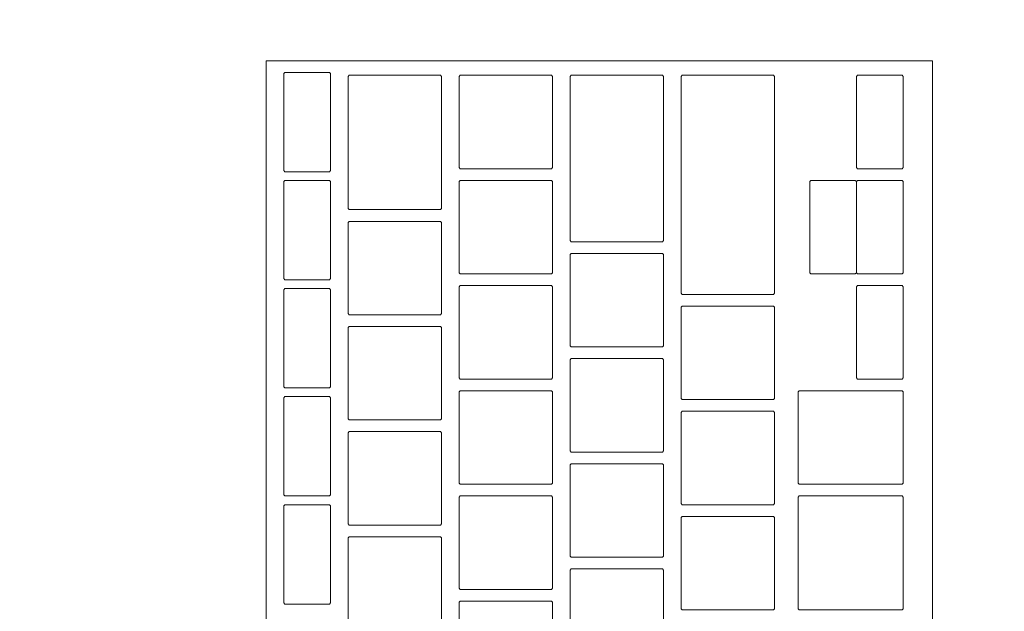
# Model space of a CAD drawing. Header units: metres. Extents: x -3.6 to 84.5, y -11 to 16.8.
# Tile 520 of 656: x 44.42 to 44.589, y 12.065 to 12.166. Entities that reach past the tile are written whole.
import ezdxf

# ---------------------------------------------------------------- set-up
doc = ezdxf.new("R2010")
doc.units = ezdxf.units.M
doc.header["$MEASUREMENT"] = 0
doc.linetypes.add('Wipeout_Contour', pattern=[1, 0, -1])
doc.layers.add('152 - Bemaßung_ Beschriftung.Ausbau', color=7, linetype='Continuous')
doc.layers.add('701 - Einrichtung.Möbel', color=7, linetype='Continuous')
doc.styles.add('ERSTELLTER_STIL_2', font='txt')
doc.dimstyles.new('ERSTELLTER_STIL__1', dxfattribs={"dimtxt": 0.1, "dimasz": 0.0532, "dimexe": 0.18, "dimexo": 0.0625, "dimgap": 0, "dimtad": 1, "dimzin": 0, "dimdsep": 46, "dimtxsty": 'ERSTELLTER_STIL_2', "dimblk": 'ARROWHEAD_2', "dimblk1": 'ARROWHEAD_2', "dimblk2": 'ARROWHEAD_2', "dimcen": 0.09, "dimse1": 1, "dimse2": 1, "dimclrd": 7, "dimclre": 7, "dimclrt": 7, "dimazin": 0, "dimtfac": 1, "dimtdec": 4, "dimtmove": 0, "dimatfit": 3, "dimfxl": 1, "dimtolj": 1, "dimtzin": 0, "dimarcsym": 0})
doc.dimstyles.new('ERSTELLTER_STIL__3', dxfattribs={"dimtxt": 0.1, "dimasz": 0.0532, "dimexe": 0.18, "dimexo": 0.0625, "dimgap": 0, "dimtad": 1, "dimtih": 1, "dimtoh": 1, "dimzin": 0, "dimdsep": 46, "dimtxsty": 'ERSTELLTER_STIL_2', "dimblk": 'ARROWHEAD_2', "dimblk1": 'ARROWHEAD_2', "dimblk2": 'ARROWHEAD_2', "dimcen": 0.09, "dimse1": 1, "dimse2": 1, "dimclrd": 7, "dimclre": 7, "dimclrt": 7, "dimazin": 0, "dimtfac": 1, "dimtdec": 4, "dimtmove": 0, "dimatfit": 3, "dimfxl": 1, "dimtolj": 1, "dimtzin": 0, "dimarcsym": 0})

# ---------------------------------------------------------------- blocks, each defined once
blk = doc.blocks.new('*D305')
at = {"layer": '152 - Bemaßung_ Beschriftung.Ausbau', "color": 7, "linetype": 'Continuous', "lineweight": 5}
for p, q in [((63.40003, 13.71521), (63.47003, 13.67479)), ((63.43503, 7.935), (63.43503, 13.695))]:
    blk.add_line(p, q, dxfattribs=at)
blk = doc.blocks.new('ARROWHEAD_2')
at = {"color": 0, "linetype": 'Continuous', "lineweight": 0}
for p, q in [((-0.3781, -0.655), (0.3781, 0.655)), ((0, 0), (-1, 0))]:
    blk.add_line(p, q, dxfattribs=at)
blk = doc.blocks.new('*D306')
at = {"layer": '152 - Bemaßung_ Beschriftung.Ausbau', "color": 7, "linetype": 'Continuous', "lineweight": 5}
for p, q in [((63.43503, 13.845), (63.43503, 13.87923)), ((63.47003, 13.82479), (63.40003, 13.86521)), ((63.48753, 13.845), (63.38253, 13.845)), ((63.43503, 13.695), (63.43503, 13.845)), ((63.40003, 13.71521), (63.47003, 13.67479)), ((63.48753, 13.695), (63.38253, 13.695)), ((63.43503, 7.935), (63.43503, 13.695))]:
    blk.add_line(p, q, dxfattribs=at)
blk = doc.blocks.new('*D383')
at = {"layer": '152 - Bemaßung_ Beschriftung.Ausbau', "color": 7, "linetype": 'Continuous', "lineweight": 5}
for p, q in [((43.80002, 15.3025), (43.80002, 15.4075)), ((43.67023, 15.39), (43.62982, 15.32)), ((43.82023, 15.39), (43.77982, 15.32)), ((43.65002, 15.355), (43.80002, 15.355)), ((43.80002, 15.355), (47.26003, 15.355))]:
    blk.add_line(p, q, dxfattribs=at)
blk = doc.blocks.new('*D384')
at = {"layer": '152 - Bemaßung_ Beschriftung.Ausbau', "color": 7, "linetype": 'Continuous', "lineweight": 5}
for p, q in [((47.26003, 15.3025), (47.26003, 15.4075)), ((43.82023, 15.39), (43.77982, 15.32)), ((47.28023, 15.39), (47.23982, 15.32)), ((43.80002, 15.355), (47.26003, 15.355)), ((47.26003, 15.355), (47.41003, 15.355))]:
    blk.add_line(p, q, dxfattribs=at)
at = {"layer": '152 - Bemaßung_ Beschriftung.Ausbau', "color": 7, "lineweight": 5, "char_height": 0.1, "attachment_point": 7, "style": 'ERSTELLTER_STIL_2'}
for s, insert in [('\\A1;{\\pql;\\fArial|b0|i0|c0|p38;3,46}', (45.32111, 15.375)), ('\\A1;{\\pql;\\fArial|b0|i0|c0|p38;15}', (47.08802, 15.375))]:
    blk.add_mtext(s, dxfattribs=dict(at, insert=insert))
blk = doc.blocks.new('*D538')
at = {"layer": '152 - Bemaßung_ Beschriftung.Ausbau', "color": 7, "linetype": 'Continuous', "lineweight": 5}
for p, q in [((63.90003, 13.47521), (63.97003, 13.43479)), ((63.93503, 8.19998), (63.93503, 13.455)), ((63.90003, 8.22019), (63.97003, 8.17977)), ((63.98753, 8.19998), (63.88253, 8.19998)), ((63.93503, 8.14998), (63.93503, 8.19998))]:
    blk.add_line(p, q, dxfattribs=at)
at = {"layer": '152 - Bemaßung_ Beschriftung.Ausbau', "color": 7, "lineweight": 5, "insert": (63.93443, 10.66942), "char_height": 0.1, "attachment_point": 7, "rotation": 90, "style": 'ERSTELLTER_STIL_2'}
blk.add_mtext('\\A1;{\\pql;\\fArial|b0|i0|c0|p38;5,25\\fArial|b0|i0|c0|p38;\\A1{\\H.66x;\\S5^  ;}}', dxfattribs=at)
blk = doc.blocks.new('*D539')
at = {"layer": '152 - Bemaßung_ Beschriftung.Ausbau', "color": 7, "linetype": 'Continuous', "lineweight": 5}
for p, q in [((63.90003, 13.71521), (63.97003, 13.67479)), ((63.93503, 13.455), (63.93503, 13.695)), ((63.90003, 13.47521), (63.97003, 13.43479)), ((63.98753, 13.455), (63.88253, 13.455)), ((63.93503, 8.19998), (63.93503, 13.455))]:
    blk.add_line(p, q, dxfattribs=at)
at = {"layer": '152 - Bemaßung_ Beschriftung.Ausbau', "color": 7, "lineweight": 5, "insert": (63.91502, 13.49911), "char_height": 0.1, "attachment_point": 7, "rotation": 90, "style": 'ERSTELLTER_STIL_2'}
blk.add_mtext('\\A1;{\\pql;\\fArial|b0|i0|c0|p38;24}', dxfattribs=at)

msp = doc.modelspace()

# ---------------------------------------------------------------- wipeouts: each hides what was drawn before it
at = {"color": 254, "linetype": 'Wipeout_Contour', "lineweight": 0, "ltscale": 183.992328}
msp.add_wipeout([(43.93999, 11.075), (44.83999, 11.075), (44.83999, 12.975), (43.93999, 12.975)], dxfattribs=at).dxf.layer = '701 - Einrichtung.Möbel'

# ---------------------------------------------------------------- next in the draw order: wipeouts: each hides what was drawn before it
at = {"color": 254, "linetype": 'Wipeout_Contour', "lineweight": 0, "ltscale": 184.473244}
msp.add_wipeout([(44.57668, 11.89722), (44.57668, 12.15922), (44.46268, 12.15922), (44.46268, 11.89722)], dxfattribs=at).dxf.layer = '701 - Einrichtung.Möbel'

# ---------------------------------------------------------------- next in the draw order: linework, layer by layer
at = {"layer": '701 - Einrichtung.Möbel', "color": 7, "linetype": 'Continuous', "lineweight": 5, "flags": 128}
msp.add_lwpolyline([(44.57668, 11.89722), (44.57668, 12.15922), (44.46268, 12.15922), (44.46268, 11.89722)], close=True, dxfattribs=at)

# ---------------------------------------------------------------- next in the draw order: wipeouts: each hides what was drawn before it
at = {"color": 254, "linetype": 'Wipeout_Contour', "lineweight": 0, "ltscale": 414.436666}
msp.add_wipeout([(44.47368, 12.14872), (44.47368, 12.15702), (44.47348, 12.15722), (44.46588, 12.15722), (44.46568, 12.15702), (44.46568, 12.14042), (44.46588, 12.14022), (44.47348, 12.14022), (44.47368, 12.14042)], dxfattribs=at).dxf.layer = '701 - Einrichtung.Möbel'
at = {"color": 254, "linetype": 'Wipeout_Contour', "lineweight": 0, "ltscale": 414.562651}
msp.add_wipeout([(44.49268, 12.14522), (44.49268, 12.15652), (44.49248, 12.15672), (44.47688, 12.15672), (44.47668, 12.15652), (44.47668, 12.13392), (44.47688, 12.13372), (44.49248, 12.13372), (44.49268, 12.13392)], dxfattribs=at).dxf.layer = '701 - Einrichtung.Möbel'
at = {"color": 254, "linetype": 'Wipeout_Contour', "lineweight": 0, "ltscale": 414.735603}
msp.add_wipeout([(44.51168, 12.14872), (44.51168, 12.15652), (44.51148, 12.15672), (44.49588, 12.15672), (44.49568, 12.15652), (44.49568, 12.14092), (44.49588, 12.14072), (44.51148, 12.14072), (44.51168, 12.14092)], dxfattribs=at).dxf.layer = '701 - Einrichtung.Möbel'
at = {"color": 254, "linetype": 'Wipeout_Contour', "lineweight": 0, "ltscale": 414.886201}
msp.add_wipeout([(44.53068, 12.14247), (44.53068, 12.15652), (44.53048, 12.15672), (44.51488, 12.15672), (44.51468, 12.15652), (44.51468, 12.12842), (44.51488, 12.12822), (44.53048, 12.12822), (44.53068, 12.12842)], dxfattribs=at).dxf.layer = '701 - Einrichtung.Möbel'
at = {"color": 254, "linetype": 'Wipeout_Contour', "lineweight": 0, "ltscale": 415.040751}
msp.add_wipeout([(44.54968, 12.13797), (44.54968, 12.15652), (44.54948, 12.15672), (44.53388, 12.15672), (44.53368, 12.15652), (44.53368, 12.11942), (44.53388, 12.11922), (44.54948, 12.11922), (44.54968, 12.11942)], dxfattribs=at).dxf.layer = '701 - Einrichtung.Möbel'
at = {"color": 254, "linetype": 'Wipeout_Contour', "lineweight": 0, "ltscale": 415.287386}
msp.add_wipeout([(44.57168, 12.14872), (44.57168, 12.15652), (44.57148, 12.15672), (44.56388, 12.15672), (44.56368, 12.15652), (44.56368, 12.14092), (44.56388, 12.14072), (44.57148, 12.14072), (44.57168, 12.14092)], dxfattribs=at).dxf.layer = '701 - Einrichtung.Möbel'
at = {"color": 254, "linetype": 'Wipeout_Contour', "lineweight": 0, "ltscale": 414.39277}
msp.add_wipeout([(44.47368, 12.13022), (44.47368, 12.13852), (44.47348, 12.13872), (44.46588, 12.13872), (44.46568, 12.13852), (44.46568, 12.12192), (44.46588, 12.12172), (44.47348, 12.12172), (44.47368, 12.12192)], dxfattribs=at).dxf.layer = '701 - Einrichtung.Möbel'
at = {"color": 254, "linetype": 'Wipeout_Contour', "lineweight": 0, "ltscale": 414.692923}
msp.add_wipeout([(44.51168, 12.13072), (44.51168, 12.13852), (44.51148, 12.13872), (44.49588, 12.13872), (44.49568, 12.13852), (44.49568, 12.12292), (44.49588, 12.12272), (44.51148, 12.12272), (44.51168, 12.12292)], dxfattribs=at).dxf.layer = '701 - Einrichtung.Möbel'
at = {"color": 254, "linetype": 'Wipeout_Contour', "lineweight": 0, "ltscale": 415.244763}
msp.add_wipeout([(44.57168, 12.13072), (44.57168, 12.13852), (44.57148, 12.13872), (44.56388, 12.13872), (44.56368, 12.13852), (44.56368, 12.12292), (44.56388, 12.12272), (44.57148, 12.12272), (44.57168, 12.12292)], dxfattribs=at).dxf.layer = '701 - Einrichtung.Möbel'
at = {"color": 254, "linetype": 'Wipeout_Contour', "lineweight": 0, "ltscale": 414.511379}
msp.add_wipeout([(44.49268, 12.12372), (44.49268, 12.13152), (44.49248, 12.13172), (44.47688, 12.13172), (44.47668, 12.13152), (44.47668, 12.11592), (44.47688, 12.11572), (44.49248, 12.11572), (44.49268, 12.11592)], dxfattribs=at).dxf.layer = '701 - Einrichtung.Möbel'
at = {"color": 254, "linetype": 'Wipeout_Contour', "lineweight": 0, "ltscale": 414.828292}
msp.add_wipeout([(44.53068, 12.11822), (44.53068, 12.12602), (44.53048, 12.12622), (44.51488, 12.12622), (44.51468, 12.12602), (44.51468, 12.11042), (44.51488, 12.11022), (44.53048, 12.11022), (44.53068, 12.11042)], dxfattribs=at).dxf.layer = '701 - Einrichtung.Möbel'
at = {"color": 254, "linetype": 'Wipeout_Contour', "lineweight": 0, "ltscale": 414.348937}
msp.add_wipeout([(44.47368, 12.11172), (44.47368, 12.12002), (44.47348, 12.12022), (44.46588, 12.12022), (44.46568, 12.12002), (44.46568, 12.10342), (44.46588, 12.10322), (44.47348, 12.10322), (44.47368, 12.10342)], dxfattribs=at).dxf.layer = '701 - Einrichtung.Möbel'
at = {"color": 254, "linetype": 'Wipeout_Contour', "lineweight": 0, "ltscale": 414.650303}
msp.add_wipeout([(44.51168, 12.11272), (44.51168, 12.12052), (44.51148, 12.12072), (44.49588, 12.12072), (44.49568, 12.12052), (44.49568, 12.10492), (44.49588, 12.10472), (44.51148, 12.10472), (44.51168, 12.10492)], dxfattribs=at).dxf.layer = '701 - Einrichtung.Möbel'
at = {"color": 254, "linetype": 'Wipeout_Contour', "lineweight": 0, "ltscale": 415.202199}
msp.add_wipeout([(44.57168, 12.11272), (44.57168, 12.12052), (44.57148, 12.12072), (44.56388, 12.12072), (44.56368, 12.12052), (44.56368, 12.10492), (44.56388, 12.10472), (44.57148, 12.10472), (44.57168, 12.10492)], dxfattribs=at).dxf.layer = '701 - Einrichtung.Möbel'
at = {"color": 254, "linetype": 'Wipeout_Contour', "lineweight": 0, "ltscale": 414.971989}
msp.add_wipeout([(44.54968, 12.10922), (44.54968, 12.11702), (44.54948, 12.11722), (44.53388, 12.11722), (44.53368, 12.11702), (44.53368, 12.10142), (44.53388, 12.10122), (44.54948, 12.10122), (44.54968, 12.10142)], dxfattribs=at).dxf.layer = '701 - Einrichtung.Möbel'
at = {"color": 254, "linetype": 'Wipeout_Contour', "lineweight": 0, "ltscale": 414.468765}
msp.add_wipeout([(44.49268, 12.10572), (44.49268, 12.11352), (44.49248, 12.11372), (44.47688, 12.11372), (44.47668, 12.11352), (44.47668, 12.09792), (44.47688, 12.09772), (44.49248, 12.09772), (44.49268, 12.09792)], dxfattribs=at).dxf.layer = '701 - Einrichtung.Möbel'
at = {"color": 254, "linetype": 'Wipeout_Contour', "lineweight": 0, "ltscale": 414.78573}
msp.add_wipeout([(44.53068, 12.10022), (44.53068, 12.10802), (44.53048, 12.10822), (44.51488, 12.10822), (44.51468, 12.10802), (44.51468, 12.09242), (44.51488, 12.09222), (44.53048, 12.09222), (44.53068, 12.09242)], dxfattribs=at).dxf.layer = '701 - Einrichtung.Möbel'
at = {"color": 254, "linetype": 'Wipeout_Contour', "lineweight": 0, "ltscale": 414.305166}
msp.add_wipeout([(44.47368, 12.09322), (44.47368, 12.10152), (44.47348, 12.10172), (44.46588, 12.10172), (44.46568, 12.10152), (44.46568, 12.08492), (44.46588, 12.08472), (44.47348, 12.08472), (44.47368, 12.08492)], dxfattribs=at).dxf.layer = '701 - Einrichtung.Möbel'
at = {"color": 254, "linetype": 'Wipeout_Contour', "lineweight": 0, "ltscale": 414.607741}
msp.add_wipeout([(44.51168, 12.09472), (44.51168, 12.10252), (44.51148, 12.10272), (44.49588, 12.10272), (44.49568, 12.10252), (44.49568, 12.08692), (44.49588, 12.08672), (44.51148, 12.08672), (44.51168, 12.08692)], dxfattribs=at).dxf.layer = '701 - Einrichtung.Möbel'
at = {"color": 254, "linetype": 'Wipeout_Contour', "lineweight": 0, "ltscale": 415.121063}
msp.add_wipeout([(44.57168, 12.09472), (44.57168, 12.10252), (44.57148, 12.10272), (44.55388, 12.10272), (44.55368, 12.10252), (44.55368, 12.08692), (44.55388, 12.08672), (44.57148, 12.08672), (44.57168, 12.08692)], dxfattribs=at).dxf.layer = '701 - Einrichtung.Möbel'
at = {"color": 254, "linetype": 'Wipeout_Contour', "lineweight": 0, "ltscale": 414.929473}
msp.add_wipeout([(44.54968, 12.09122), (44.54968, 12.09902), (44.54948, 12.09922), (44.53388, 12.09922), (44.53368, 12.09902), (44.53368, 12.08342), (44.53388, 12.08322), (44.54948, 12.08322), (44.54968, 12.08342)], dxfattribs=at).dxf.layer = '701 - Einrichtung.Möbel'
at = {"color": 254, "linetype": 'Wipeout_Contour', "lineweight": 0, "ltscale": 414.426209}
msp.add_wipeout([(44.49268, 12.08772), (44.49268, 12.09552), (44.49248, 12.09572), (44.47688, 12.09572), (44.47668, 12.09552), (44.47668, 12.07992), (44.47688, 12.07972), (44.49248, 12.07972), (44.49268, 12.07992)], dxfattribs=at).dxf.layer = '701 - Einrichtung.Möbel'
at = {"color": 254, "linetype": 'Wipeout_Contour', "lineweight": 0, "ltscale": 414.743226}
msp.add_wipeout([(44.53068, 12.08222), (44.53068, 12.09002), (44.53048, 12.09022), (44.51488, 12.09022), (44.51468, 12.09002), (44.51468, 12.07442), (44.51488, 12.07422), (44.53048, 12.07422), (44.53068, 12.07442)], dxfattribs=at).dxf.layer = '701 - Einrichtung.Möbel'
at = {"color": 254, "linetype": 'Wipeout_Contour', "lineweight": 0, "ltscale": 414.261457}
msp.add_wipeout([(44.47368, 12.07472), (44.47368, 12.08302), (44.47348, 12.08322), (44.46588, 12.08322), (44.46568, 12.08302), (44.46568, 12.06642), (44.46588, 12.06622), (44.47348, 12.06622), (44.47368, 12.06642)], dxfattribs=at).dxf.layer = '701 - Einrichtung.Möbel'
at = {"color": 254, "linetype": 'Wipeout_Contour', "lineweight": 0, "ltscale": 414.565239}
msp.add_wipeout([(44.51168, 12.07672), (44.51168, 12.08452), (44.51148, 12.08472), (44.49588, 12.08472), (44.49568, 12.08452), (44.49568, 12.06892), (44.49588, 12.06872), (44.51148, 12.06872), (44.51168, 12.06892)], dxfattribs=at).dxf.layer = '701 - Einrichtung.Möbel'
at = {"color": 254, "linetype": 'Wipeout_Contour', "lineweight": 0, "ltscale": 415.07465}
msp.add_wipeout([(44.57168, 12.07497), (44.57168, 12.08452), (44.57148, 12.08472), (44.55388, 12.08472), (44.55368, 12.08452), (44.55368, 12.06542), (44.55388, 12.06522), (44.57148, 12.06522), (44.57168, 12.06542)], dxfattribs=at).dxf.layer = '701 - Einrichtung.Möbel'
at = {"color": 254, "linetype": 'Wipeout_Contour', "lineweight": 0, "ltscale": 414.887016}
msp.add_wipeout([(44.54968, 12.07322), (44.54968, 12.08102), (44.54948, 12.08122), (44.53388, 12.08122), (44.53368, 12.08102), (44.53368, 12.06542), (44.53388, 12.06522), (44.54948, 12.06522), (44.54968, 12.06542)], dxfattribs=at).dxf.layer = '701 - Einrichtung.Möbel'
at = {"color": 254, "linetype": 'Wipeout_Contour', "lineweight": 0, "ltscale": 414.383713}
msp.add_wipeout([(44.49268, 12.06972), (44.49268, 12.07752), (44.49248, 12.07772), (44.47688, 12.07772), (44.47668, 12.07752), (44.47668, 12.06192), (44.47688, 12.06172), (44.49248, 12.06172), (44.49268, 12.06192)], dxfattribs=at).dxf.layer = '701 - Einrichtung.Möbel'
at = {"color": 254, "linetype": 'Wipeout_Contour', "lineweight": 0, "ltscale": 414.700781}
msp.add_wipeout([(44.53068, 12.06422), (44.53068, 12.07202), (44.53048, 12.07222), (44.51488, 12.07222), (44.51468, 12.07202), (44.51468, 12.05642), (44.51488, 12.05622), (44.53048, 12.05622), (44.53068, 12.05642)], dxfattribs=at).dxf.layer = '701 - Einrichtung.Möbel'
at = {"color": 254, "linetype": 'Wipeout_Contour', "lineweight": 0, "ltscale": 414.522795}
msp.add_wipeout([(44.51168, 12.05872), (44.51168, 12.06652), (44.51148, 12.06672), (44.49588, 12.06672), (44.49568, 12.06652), (44.49568, 12.05092), (44.49588, 12.05072), (44.51148, 12.05072), (44.51168, 12.05092)], dxfattribs=at).dxf.layer = '701 - Einrichtung.Möbel'

# ---------------------------------------------------------------- next in the draw order: linework, layer by layer
at = {"layer": '701 - Einrichtung.Möbel', "color": 7, "linetype": 'Continuous', "lineweight": 5, "flags": 128}
for points in [[(44.47368, 12.14872), (44.47368, 12.15702), (44.47348, 12.15722), (44.46588, 12.15722), (44.46568, 12.15702), (44.46568, 12.14042), (44.46588, 12.14022), (44.47348, 12.14022), (44.47368, 12.14042)], [(44.49268, 12.14522), (44.49268, 12.15652), (44.49248, 12.15672), (44.47688, 12.15672), (44.47668, 12.15652), (44.47668, 12.13392), (44.47688, 12.13372), (44.49248, 12.13372), (44.49268, 12.13392)], [(44.51168, 12.14872), (44.51168, 12.15652), (44.51148, 12.15672), (44.49588, 12.15672), (44.49568, 12.15652), (44.49568, 12.14092), (44.49588, 12.14072), (44.51148, 12.14072), (44.51168, 12.14092)], [(44.53068, 12.14247), (44.53068, 12.15652), (44.53048, 12.15672), (44.51488, 12.15672), (44.51468, 12.15652), (44.51468, 12.12842), (44.51488, 12.12822), (44.53048, 12.12822), (44.53068, 12.12842)], [(44.54968, 12.13797), (44.54968, 12.15652), (44.54948, 12.15672), (44.53388, 12.15672), (44.53368, 12.15652), (44.53368, 12.11942), (44.53388, 12.11922), (44.54948, 12.11922), (44.54968, 12.11942)], [(44.57168, 12.14872), (44.57168, 12.15652), (44.57148, 12.15672), (44.56388, 12.15672), (44.56368, 12.15652), (44.56368, 12.14092), (44.56388, 12.14072), (44.57148, 12.14072), (44.57168, 12.14092)], [(44.47368, 12.13022), (44.47368, 12.13852), (44.47348, 12.13872), (44.46588, 12.13872), (44.46568, 12.13852), (44.46568, 12.12192), (44.46588, 12.12172), (44.47348, 12.12172), (44.47368, 12.12192)], [(44.51168, 12.13072), (44.51168, 12.13852), (44.51148, 12.13872), (44.49588, 12.13872), (44.49568, 12.13852), (44.49568, 12.12292), (44.49588, 12.12272), (44.51148, 12.12272), (44.51168, 12.12292)], [(44.57168, 12.13072), (44.57168, 12.13852), (44.57148, 12.13872), (44.56388, 12.13872), (44.56368, 12.13852), (44.56368, 12.12292), (44.56388, 12.12272), (44.57148, 12.12272), (44.57168, 12.12292)], [(44.49268, 12.12372), (44.49268, 12.13152), (44.49248, 12.13172), (44.47688, 12.13172), (44.47668, 12.13152), (44.47668, 12.11592), (44.47688, 12.11572), (44.49248, 12.11572), (44.49268, 12.11592)], [(44.53068, 12.11822), (44.53068, 12.12602), (44.53048, 12.12622), (44.51488, 12.12622), (44.51468, 12.12602), (44.51468, 12.11042), (44.51488, 12.11022), (44.53048, 12.11022), (44.53068, 12.11042)], [(44.47368, 12.11172), (44.47368, 12.12002), (44.47348, 12.12022), (44.46588, 12.12022), (44.46568, 12.12002), (44.46568, 12.10342), (44.46588, 12.10322), (44.47348, 12.10322), (44.47368, 12.10342)], [(44.51168, 12.11272), (44.51168, 12.12052), (44.51148, 12.12072), (44.49588, 12.12072), (44.49568, 12.12052), (44.49568, 12.10492), (44.49588, 12.10472), (44.51148, 12.10472), (44.51168, 12.10492)], [(44.57168, 12.11272), (44.57168, 12.12052), (44.57148, 12.12072), (44.56388, 12.12072), (44.56368, 12.12052), (44.56368, 12.10492), (44.56388, 12.10472), (44.57148, 12.10472), (44.57168, 12.10492)], [(44.54968, 12.10922), (44.54968, 12.11702), (44.54948, 12.11722), (44.53388, 12.11722), (44.53368, 12.11702), (44.53368, 12.10142), (44.53388, 12.10122), (44.54948, 12.10122), (44.54968, 12.10142)], [(44.49268, 12.10572), (44.49268, 12.11352), (44.49248, 12.11372), (44.47688, 12.11372), (44.47668, 12.11352), (44.47668, 12.09792), (44.47688, 12.09772), (44.49248, 12.09772), (44.49268, 12.09792)], [(44.53068, 12.10022), (44.53068, 12.10802), (44.53048, 12.10822), (44.51488, 12.10822), (44.51468, 12.10802), (44.51468, 12.09242), (44.51488, 12.09222), (44.53048, 12.09222), (44.53068, 12.09242)], [(44.47368, 12.09322), (44.47368, 12.10152), (44.47348, 12.10172), (44.46588, 12.10172), (44.46568, 12.10152), (44.46568, 12.08492), (44.46588, 12.08472), (44.47348, 12.08472), (44.47368, 12.08492)], [(44.51168, 12.09472), (44.51168, 12.10252), (44.51148, 12.10272), (44.49588, 12.10272), (44.49568, 12.10252), (44.49568, 12.08692), (44.49588, 12.08672), (44.51148, 12.08672), (44.51168, 12.08692)], [(44.57168, 12.09472), (44.57168, 12.10252), (44.57148, 12.10272), (44.55388, 12.10272), (44.55368, 12.10252), (44.55368, 12.08692), (44.55388, 12.08672), (44.57148, 12.08672), (44.57168, 12.08692)], [(44.54968, 12.09122), (44.54968, 12.09902), (44.54948, 12.09922), (44.53388, 12.09922), (44.53368, 12.09902), (44.53368, 12.08342), (44.53388, 12.08322), (44.54948, 12.08322), (44.54968, 12.08342)], [(44.49268, 12.08772), (44.49268, 12.09552), (44.49248, 12.09572), (44.47688, 12.09572), (44.47668, 12.09552), (44.47668, 12.07992), (44.47688, 12.07972), (44.49248, 12.07972), (44.49268, 12.07992)], [(44.53068, 12.08222), (44.53068, 12.09002), (44.53048, 12.09022), (44.51488, 12.09022), (44.51468, 12.09002), (44.51468, 12.07442), (44.51488, 12.07422), (44.53048, 12.07422), (44.53068, 12.07442)], [(44.47368, 12.07472), (44.47368, 12.08302), (44.47348, 12.08322), (44.46588, 12.08322), (44.46568, 12.08302), (44.46568, 12.06642), (44.46588, 12.06622), (44.47348, 12.06622), (44.47368, 12.06642)], [(44.51168, 12.07672), (44.51168, 12.08452), (44.51148, 12.08472), (44.49588, 12.08472), (44.49568, 12.08452), (44.49568, 12.06892), (44.49588, 12.06872), (44.51148, 12.06872), (44.51168, 12.06892)], [(44.57168, 12.07497), (44.57168, 12.08452), (44.57148, 12.08472), (44.55388, 12.08472), (44.55368, 12.08452), (44.55368, 12.06542), (44.55388, 12.06522), (44.57148, 12.06522), (44.57168, 12.06542)], [(44.54968, 12.07322), (44.54968, 12.08102), (44.54948, 12.08122), (44.53388, 12.08122), (44.53368, 12.08102), (44.53368, 12.06542), (44.53388, 12.06522), (44.54948, 12.06522), (44.54968, 12.06542)], [(44.49268, 12.06972), (44.49268, 12.07752), (44.49248, 12.07772), (44.47688, 12.07772), (44.47668, 12.07752), (44.47668, 12.06192), (44.47688, 12.06172), (44.49248, 12.06172), (44.49268, 12.06192)], [(44.53068, 12.06422), (44.53068, 12.07202), (44.53048, 12.07222), (44.51488, 12.07222), (44.51468, 12.07202), (44.51468, 12.05642), (44.51488, 12.05622), (44.53048, 12.05622), (44.53068, 12.05642)], [(44.51168, 12.05872), (44.51168, 12.06652), (44.51148, 12.06672), (44.49588, 12.06672), (44.49568, 12.06652), (44.49568, 12.05092), (44.49588, 12.05072), (44.51148, 12.05072), (44.51168, 12.05092)]]:
    msp.add_lwpolyline(points, close=True, dxfattribs=at)

# ---------------------------------------------------------------- next in the draw order: wipeouts: each hides what was drawn before it
at = {"color": 254, "linetype": 'Wipeout_Contour', "lineweight": 0, "ltscale": 415.175301}
msp.add_wipeout([(44.56368, 12.13072), (44.56368, 12.13852), (44.56348, 12.13872), (44.55588, 12.13872), (44.55568, 12.13852), (44.55568, 12.12292), (44.55588, 12.12272), (44.56348, 12.12272), (44.56368, 12.12292)], dxfattribs=at).dxf.layer = '701 - Einrichtung.Möbel'

# ---------------------------------------------------------------- next in the draw order: linework, layer by layer
at = {"layer": '701 - Einrichtung.Möbel', "color": 7, "linetype": 'Continuous', "lineweight": 5, "flags": 128}
msp.add_lwpolyline([(44.56368, 12.13072), (44.56368, 12.13852), (44.56348, 12.13872), (44.55588, 12.13872), (44.55568, 12.13852), (44.55568, 12.12292), (44.55588, 12.12272), (44.56348, 12.12272), (44.56368, 12.12292)], close=True, dxfattribs=at)

# ---------------------------------------------------------------- next in the draw order: dimensions: what is measured, and where the dimension line sits
at = {"layer": '152 - Bemaßung_ Beschriftung.Ausbau', "color": 7, "linetype": 'Continuous', "lineweight": 5}
for base, p1, p2, picture, middle in [((47.26003, 15.355), (43.80002, 10.61999), (47.26003, 10.73469), '*D384', (45.45099, 15.425)), ((43.80002, 15.355), (43.65002, 10.61999), (43.80002, 10.61999), '*D383', (43.55426, 15.425))]:
    dim = msp.add_linear_dim(base=base, p1=p1, p2=p2, dimstyle='ERSTELLTER_STIL__3', dxfattribs=at)
    dim.commit()
    dim.dimension.update_dxf_attribs({"geometry": picture, "text_midpoint": middle, "dimtype": 160})
for base, p1, p2, picture, middle in [((63.43503, 13.845), (31.13001, 13.695), (62.42502, 13.845), '*D306', (63.36502, 13.59923)), ((63.435025, 13.695), (62.275025, 13.695), (31.1300125, 13.695), '*D305', (63.3650249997, 13.691853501)), ((63.93503, 13.695), (31.13001, 13.455), (62.27503, 13.695), '*D539', (63.86502, 13.57535)), ((63.93503, 13.455), (60.52999, 8.19998), (31.13001, 13.455), '*D538', (63.86502, 10.93436))]:
    dim = msp.add_linear_dim(base=base, p1=p1, p2=p2, angle=90, dimstyle='ERSTELLTER_STIL__1', dxfattribs=at)
    dim.commit()
    dim.dimension.update_dxf_attribs({"geometry": picture, "text_midpoint": middle, "dimtype": 160, "text_rotation": 90})

doc.saveas('drawing.dxf')
